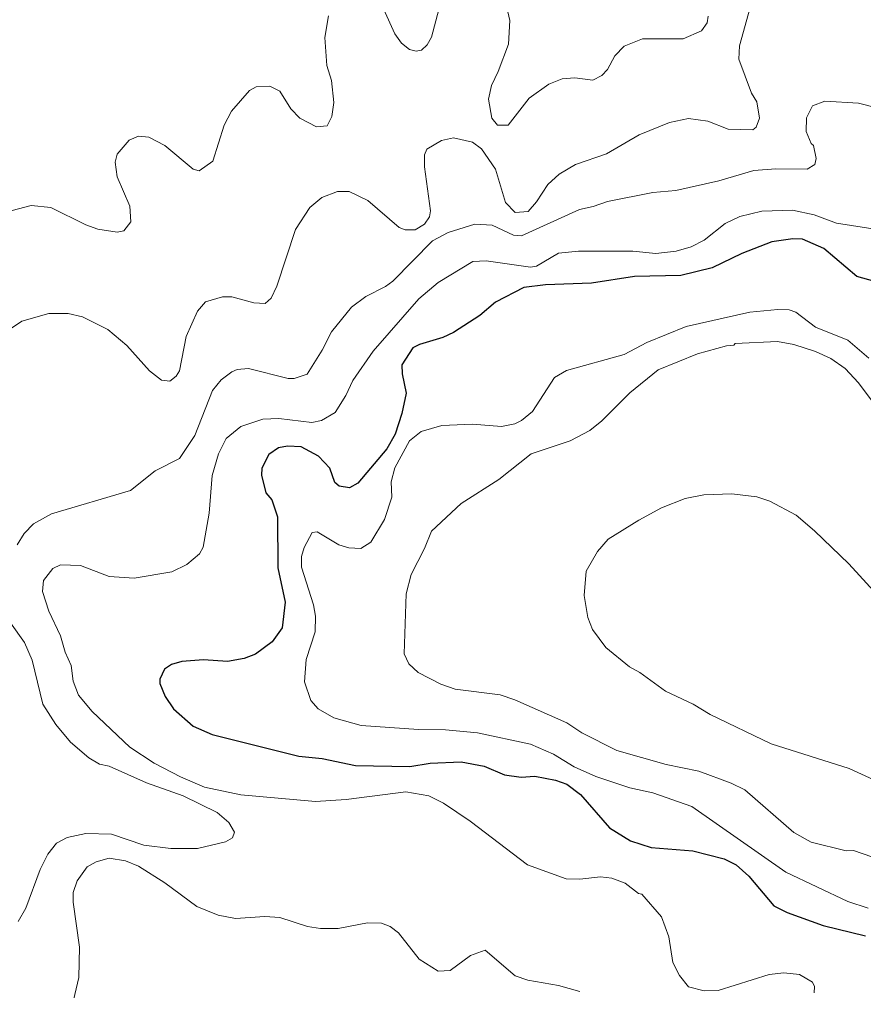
# Model space of a CAD drawing. Extents: x 447.8 to 473.9, y 7733.1 to 7760.8.
# Drawn here: x 469.176 to 470.627, y 7753.711 to 7755.382 of the extents above; entities that cross this region are included whole.
import ezdxf

# ---------------------------------------------------------------- set-up
doc = ezdxf.new("R2010")
doc.units = 0
doc.header["$LTSCALE"] = 0.032
doc.layers.add('1', color=7, linetype='Continuous', lineweight=25)
doc.layers.add('2', color=7, linetype='Continuous', lineweight=13)

msp = doc.modelspace()

# ---------------------------------------------------------------- linework, layer by layer
at = {"layer": '1'}
for points in [[(470.6835, 7754.9205), (470.6157, 7754.9397), (470.559, 7754.9875), (470.5222, 7755.0036), (470.5057, 7755.0045), (470.4693, 7754.999), (470.418, 7754.9791), (470.3667, 7754.9542), (470.3128, 7754.9409), (470.233, 7754.9396), (470.1594, 7754.9278), (470.0802, 7754.9252), (470.043, 7754.9203), (469.9941, 7754.8955), (469.9671, 7754.8723), (469.9222, 7754.843), (469.9039, 7754.8344)], [(469.9039, 7754.8344), (469.8634, 7754.8227), (469.8524, 7754.8165), (469.8335, 7754.7876), (469.8337, 7754.7721), (469.8405, 7754.7389)], [(469.8405, 7754.7389), (469.8333, 7754.7039), (469.8216, 7754.6679), (469.8077, 7754.6432), (469.7579, 7754.5838), (469.7434, 7754.5761), (469.7255, 7754.5789), (469.7183, 7754.5849), (469.7095, 7754.6098), (469.6903, 7754.6306), (469.6602, 7754.6462), (469.6369, 7754.6478), (469.6213, 7754.6447), (469.6049, 7754.6334), (469.5924, 7754.6095), (469.5921, 7754.5978), (469.5996, 7754.5674), (469.6099, 7754.555), (469.6194, 7754.5262), (469.6203, 7754.438), (469.6329, 7754.3793), (469.6274, 7754.3348), (469.6106, 7754.3107), (469.5815, 7754.2899), (469.5624, 7754.2821), (469.5335, 7754.2769), (469.4925, 7754.2799), (469.4551, 7754.2771), (469.4374, 7754.2719), (469.4255, 7754.2639), (469.4175, 7754.2469), (469.4173, 7754.2393), (469.4267, 7754.2169), (469.441, 7754.1959), (469.4747, 7754.1656), (469.5072, 7754.1513), (469.6562, 7754.1143), (469.6962, 7754.11), (469.7536, 7754.098), (469.8473, 7754.0964), (469.8819, 7754.1019), (469.9355, 7754.1044), (469.9749, 7754.0972), (470.0096, 7754.0818), (470.0385, 7754.0781), (470.0617, 7754.0795), (470.0974, 7754.073), (470.117, 7754.0659), (470.1404, 7754.048), (470.1903, 7753.9911), (470.2266, 7753.9683), (470.2618, 7753.957), (470.3335, 7753.9512), (470.3875, 7753.9375), (470.408, 7753.9272), (470.4297, 7753.9079), (470.4727, 7753.8565), (470.4955, 7753.8451), (470.5575, 7753.8229), (470.6301, 7753.805)]]:
    msp.add_lwpolyline(points, dxfattribs=at)
at = {"layer": '2'}
for points in [[(470.3598, 7755.3873), (470.3583, 7755.3761), (470.3485, 7755.362), (470.317, 7755.3485), (470.2469, 7755.3485), (470.2155, 7755.3355), (470.1996, 7755.3188), (470.1868, 7755.2956), (470.1772, 7755.2852), (470.1616, 7755.2772), (470.1307, 7755.2811), (470.1088, 7755.2796), (470.0861, 7755.2701), (470.0519, 7755.2463), (470.0161, 7755.2), (469.9978, 7755.1995), (469.9882, 7755.2119), (469.9825, 7755.2447), (469.9872, 7755.268), (469.9991, 7755.292), (470.0164, 7755.3392), (470.0191, 7755.3796), (470.0092, 7755.4227)], [(469.9021, 7755.4187), (469.8845, 7755.3513), (469.8771, 7755.3379), (469.8673, 7755.3286), (469.8581, 7755.3269), (469.8466, 7755.3297), (469.8329, 7755.3409), (469.8214, 7755.357), (469.802, 7755.3997)], [(469.7071, 7755.3877), (469.7011, 7755.3507), (469.7042, 7755.3023), (469.7122, 7755.2767), (469.7162, 7755.239), (469.7132, 7755.2146), (469.7049, 7755.1986), (469.6868, 7755.1968), (469.6578, 7755.2117), (469.6424, 7755.2279), (469.6233, 7755.2585), (469.6066, 7755.2667), (469.5828, 7755.2659), (469.5713, 7755.2593), (469.5403, 7755.2236), (469.5281, 7755.1998), (469.5085, 7755.1377), (469.485, 7755.1211), (469.4745, 7755.124), (469.4256, 7755.1647), (469.3983, 7755.1792), (469.3807, 7755.1809), (469.3646, 7755.1737), (469.3438, 7755.1499), (469.3404, 7755.1361), (469.3437, 7755.1109), (469.3658, 7755.0605), (469.3672, 7755.0334), (469.3552, 7755.0182), (469.344, 7755.0159), (469.3108, 7755.0208), (469.2899, 7755.0282), (469.23, 7755.0581), (469.196, 7755.0614), (469.1635, 7755.0527)], [(469.5981, 7754.8932), (469.6084, 7754.9023), (469.6183, 7754.923), (469.6507, 7755.0201), (469.6753, 7755.058), (469.6955, 7755.0751), (469.7229, 7755.0854), (469.7427, 7755.0855), (469.7751, 7755.0701), (469.8287, 7755.0235), (469.8392, 7755.0199), (469.8562, 7755.0199), (469.8722, 7755.0292), (469.8806, 7755.0418), (469.8823, 7755.0526), (469.8725, 7755.1283), (469.8722, 7755.1485), (469.8763, 7755.1587), (469.9012, 7755.1736), (469.9223, 7755.1777), (469.9547, 7755.1704), (469.9704, 7755.159), (469.9944, 7755.124), (470.0117, 7755.0669), (470.028, 7755.0497), (470.0502, 7755.0515), (470.0649, 7755.0679), (470.0842, 7755.0976), (470.104, 7755.1156), (470.1321, 7755.1319), (470.1849, 7755.1503), (470.2414, 7755.1834), (470.2937, 7755.2045), (470.3263, 7755.2113), (470.3596, 7755.2066), (470.3941, 7755.193), (470.4369, 7755.1915), (470.4423, 7755.1964), (470.448, 7755.2118), (470.4433, 7755.2399), (470.4346, 7755.2546), (470.4129, 7755.3132), (470.4137, 7755.336), (470.4319, 7755.4023)], [(470.6476, 7755.2304), (470.6183, 7755.2378), (470.5603, 7755.241), (470.539, 7755.2331), (470.529, 7755.2122), (470.5284, 7755.1891), (470.5371, 7755.1683), (470.541, 7755.1649), (470.5458, 7755.1423), (470.5435, 7755.1323), (470.5302, 7755.124), (470.4764, 7755.1248), (470.4382, 7755.1216), (470.3785, 7755.1041), (470.3041, 7755.0872), (470.265, 7755.0839), (470.1868, 7755.0687), (470.1621, 7755.0597), (470.1385, 7755.0549), (470.0389, 7755.0094), (470.0255, 7755.0105), (469.9883, 7755.0278), (469.9588, 7755.0294), (469.9129, 7755.0151), (469.886, 7755.0009), (469.8179, 7754.9315), (469.8052, 7754.9221), (469.7716, 7754.9051), (469.7465, 7754.8865), (469.7121, 7754.8444), (469.6964, 7754.8128), (469.6704, 7754.7713), (469.6484, 7754.7642), (469.6379, 7754.7642), (469.5696, 7754.7809), (469.5501, 7754.7792), (469.5408, 7754.7753), (469.5229, 7754.7615), (469.508, 7754.7435), (469.4773, 7754.6661), (469.4508, 7754.6264), (469.4093, 7754.6053), (469.3667, 7754.5713), (469.2308, 7754.5312), (469.1998, 7754.5138), (469.1843, 7754.4974), (469.1719, 7754.4776)], [(470.6581, 7755.019), (470.5805, 7755.0312), (470.5424, 7755.0455), (470.5046, 7755.0534), (470.4522, 7755.0518), (470.4141, 7755.0429), (470.3891, 7755.0304), (470.3529, 7755.0018), (470.3304, 7754.9907), (470.3051, 7754.9829), (470.2697, 7754.979), (470.2304, 7754.983), (470.1368, 7754.983), (470.1027, 7754.9797), (470.0646, 7754.9572), (470.0544, 7754.9557), (469.9781, 7754.9662), (469.9553, 7754.965), (469.896, 7754.9291), (469.8627, 7754.9009), (469.7842, 7754.8111), (469.7493, 7754.7604), (469.7371, 7754.7345), (469.7187, 7754.7056), (469.6953, 7754.6914), (469.6783, 7754.688), (469.6216, 7754.6951), (469.5945, 7754.6942), (469.5567, 7754.6815), (469.5313, 7754.6608), (469.5181, 7754.6343), (469.5071, 7754.5969), (469.5022, 7754.5321), (469.4919, 7754.4736), (469.4855, 7754.4622), (469.4636, 7754.4439), (469.4378, 7754.4314), (469.373, 7754.4202), (469.3304, 7754.4235), (469.281, 7754.4425), (469.2467, 7754.4433), (469.2331, 7754.4372), (469.217, 7754.4162), (469.2154, 7754.3977), (469.2265, 7754.3634), (469.2464, 7754.3211), (469.2544, 7754.2932), (469.2647, 7754.2702), (469.2683, 7754.2435), (469.2772, 7754.2194), (469.301, 7754.1909), (469.3655, 7754.1298), (469.4078, 7754.102), (469.4528, 7754.0786), (469.4943, 7754.0609), (469.5564, 7754.0476), (469.6847, 7754.0363), (469.7376, 7754.0394), (469.8402, 7754.0531), (469.8795, 7754.0459), (469.9049, 7754.0332), (469.9506, 7754.0024), (470.0492, 7753.9271), (470.1159, 7753.9033), (470.1391, 7753.9025), (470.175, 7753.9065)], [(469.4819, 7754.8797), (469.4956, 7754.8961), (469.5247, 7754.9043), (469.5412, 7754.9044), (469.5789, 7754.894), (469.5981, 7754.8932)], [(469.1603, 7754.8494), (469.1799, 7754.8626), (469.2265, 7754.8755), (469.2599, 7754.8756), (469.2844, 7754.87), (469.3278, 7754.848), (469.3606, 7754.8208), (469.3993, 7754.7774), (469.4201, 7754.7609), (469.4342, 7754.7595), (469.4453, 7754.7681), (469.4509, 7754.7772), (469.4624, 7754.8361), (469.4819, 7754.8797)], [(470.635, 7753.8529), (470.5998, 7753.8642), (470.4932, 7753.9148), (470.3318, 7754.0278), (470.2648, 7754.0512), (470.225, 7754.0596), (470.1669, 7754.079), (470.1297, 7754.096), (470.0941, 7754.1179), (470.0544, 7754.1346), (469.9636, 7754.1542), (469.9085, 7754.1597), (469.8618, 7754.1598), (469.7631, 7754.1667), (469.7165, 7754.18), (469.6892, 7754.1958), (469.6767, 7754.2101), (469.6658, 7754.2423), (469.669, 7754.2807), (469.6841, 7754.3282), (469.6851, 7754.3553), (469.6817, 7754.3747), (469.661, 7754.4394), (469.661, 7754.4579), (469.6651, 7754.4734), (469.6794, 7754.4992), (469.6876, 7754.5003), (469.7252, 7754.4778), (469.7424, 7754.4724), (469.7627, 7754.4716), (469.7799, 7754.4824), (469.8037, 7754.5215), (469.8163, 7754.5595), (469.8149, 7754.586), (469.8211, 7754.6104), (469.8462, 7754.6568), (469.8668, 7754.6727), (469.9018, 7754.6832), (469.9549, 7754.6856), (470.0048, 7754.6815), (470.0274, 7754.6861), (470.0391, 7754.6916), (470.0579, 7754.7074), (470.0956, 7754.7657), (470.1165, 7754.7777), (470.2155, 7754.8055), (470.2544, 7754.826), (470.3221, 7754.8532), (470.4318, 7754.8779), (470.4796, 7754.8827), (470.4994, 7754.8819), (470.5107, 7754.8779), (470.5446, 7754.8521), (470.5998, 7754.83), (470.6363, 7754.7988)], [(470.6601, 7754.7001), (470.6185, 7754.7563), (470.5956, 7754.7809), (470.5709, 7754.7981), (470.5446, 7754.8104), (470.5071, 7754.8227), (470.4793, 7754.8274), (470.4063, 7754.8243), (470.4038, 7754.8211), (470.3913, 7754.8202), (470.3418, 7754.8061), (470.2737, 7754.7787), (470.2251, 7754.739), (470.177, 7754.6909), (470.1566, 7754.6745), (470.1227, 7754.6566), (470.0556, 7754.6344), (470.0003, 7754.5903), (469.935, 7754.5489), (469.8842, 7754.5015), (469.8725, 7754.4713), (469.8493, 7754.4266), (469.8406, 7754.3936), (469.8374, 7754.2901), (469.8455, 7754.2728), (469.8616, 7754.2582), (469.9001, 7754.2381), (469.9248, 7754.2296), (470.0024, 7754.2198), (470.0275, 7754.2113), (470.1172, 7754.1713), (470.143, 7754.1543), (470.2029, 7754.1242), (470.2875, 7754.0996), (470.3436, 7754.0884), (470.3997, 7754.0677), (470.4227, 7754.0561), (470.5072, 7753.9827), (470.5372, 7753.9665), (470.5969, 7753.9514), (470.6096, 7753.9521), (470.6893, 7753.9242)], [(470.6584, 7754.0674), (470.6023, 7754.093), (470.468, 7754.1354), (470.3634, 7754.186), (470.3343, 7754.2038), (470.2868, 7754.2259), (470.2427, 7754.2579), (470.2247, 7754.2676), (470.1838, 7754.3013), (470.161, 7754.3323), (470.1529, 7754.3525), (470.1468, 7754.3907), (470.1499, 7754.4327), (470.1697, 7754.4665), (470.1882, 7754.4873), (470.2405, 7754.5204), (470.2798, 7754.5412), (470.3201, 7754.5574), (470.3522, 7754.5638), (470.4007, 7754.5653), (470.4433, 7754.5605), (470.466, 7754.5531), (470.5112, 7754.5288), (470.5426, 7754.5021), (470.6015, 7754.4448), (470.6504, 7754.3919)], [(469.1606, 7754.3437), (469.1847, 7754.3095), (469.1975, 7754.2794)], [(469.1975, 7754.2794), (469.2161, 7754.2037), (469.2384, 7754.1684), (469.2634, 7754.1382), (469.2952, 7754.1112), (469.3134, 7754.1003)], [(469.3134, 7754.1003), (469.3301, 7754.0967), (469.3946, 7754.0685), (469.4576, 7754.0457), (469.5161, 7754.0174), (469.5361, 7754), (469.5454, 7753.9835), (469.5421, 7753.9736), (469.5301, 7753.9668), (469.4821, 7753.9554), (469.436, 7753.9554), (469.39, 7753.9609), (469.3339, 7753.9801), (469.2903, 7753.9809), (469.2579, 7753.9743), (469.2399, 7753.9647), (469.2248, 7753.9458), (469.2115, 7753.9191), (469.1871, 7753.8527), (469.1738, 7753.8298)], [(470.139, 7753.7091), (470.1025, 7753.7195), (470.0498, 7753.7286), (470.0281, 7753.736), (469.9766, 7753.7805), (469.9514, 7753.7711), (469.9166, 7753.7454), (469.8957, 7753.7441), (469.863, 7753.7652), (469.8275, 7753.8104), (469.8132, 7753.8214), (469.7981, 7753.8271), (469.7744, 7753.8272), (469.7238, 7753.8176), (469.6934, 7753.8176), (469.6713, 7753.8213), (469.6238, 7753.8367), (469.5977, 7753.8382), (469.5476, 7753.8351), (469.5177, 7753.8406), (469.4808, 7753.8555), (469.4259, 7753.8963), (469.3804, 7753.9248), (469.358, 7753.9344), (469.3304, 7753.9388), (469.3076, 7753.9326), (469.2924, 7753.924), (469.275, 7753.8999), (469.2683, 7753.8799), (469.2683, 7753.8632), (469.2794, 7753.7853), (469.2778, 7753.7333), (469.2667, 7753.6847)], [(470.175, 7753.9065), (470.1945, 7753.9041), (470.2172, 7753.8959), (470.24, 7753.878), (470.2461, 7753.8766), (470.2799, 7753.8379)], [(470.2799, 7753.8379), (470.2921, 7753.8035), (470.2993, 7753.7591), (470.3104, 7753.7369), (470.326, 7753.7172), (470.3531, 7753.7107), (470.3772, 7753.711), (470.4645, 7753.7385), (470.4902, 7753.7412), (470.5167, 7753.7388), (470.5394, 7753.7252), (470.5427, 7753.7182), (470.5419, 7753.7068)]]:
    msp.add_lwpolyline(points, dxfattribs=at)

doc.saveas('drawing.dxf')
